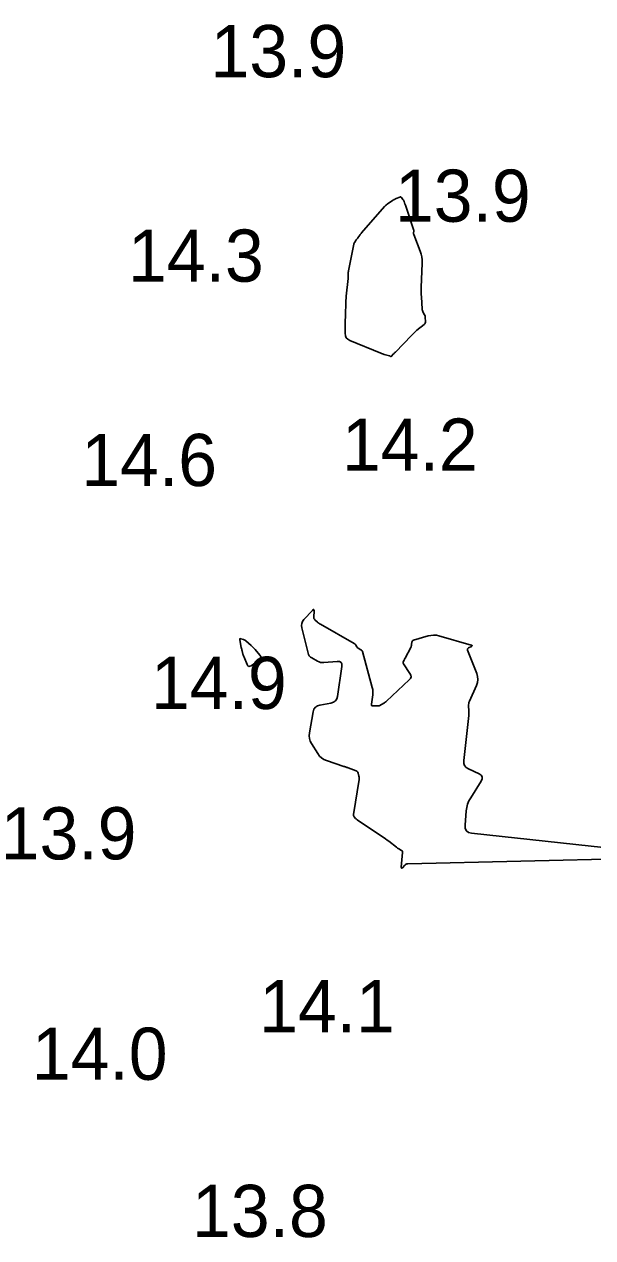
# Model space of a CAD drawing. Extents: x 1023796 to 1112670, y 656573 to 837340.
# Drawn here: x 1101379.4 to 1101433.9, y 688056.4 to 688172.7 of the extents above; entities that cross this region are included whole.
import ezdxf

# ---------------------------------------------------------------- set-up
doc = ezdxf.new("R2010")
doc.units = 0
doc.layers.add('V-CHAN-CONT-15FT', color=7, linetype='Continuous')
doc.layers.add('V-TOPO-SOUN', color=7, linetype='Continuous')

msp = doc.modelspace()

# ---------------------------------------------------------------- linework, layer by layer
at = {"layer": 'V-CHAN-CONT-15FT'}
for points in [[(1101416.83, 688143.12), (1101416.7, 688143), (1101416.57, 688142.88), (1101415.02, 688141.28), (1101414.98, 688141.24), (1101414.93, 688141.19), (1101414.89, 688141.15), (1101414.85, 688141.1), (1101414.62, 688140.85), (1101414.61, 688140.84), (1101414.6, 688140.84), (1101414.58, 688140.84), (1101414.57, 688140.85), (1101414.51, 688140.89), (1101414.5, 688140.9), (1101414.48, 688140.91), (1101414.47, 688140.91), (1101414.45, 688140.92), (1101413.96, 688141.05), (1101413.87, 688141.08), (1101413.79, 688141.11), (1101413.7, 688141.14), (1101413.62, 688141.17), (1101410.67, 688142.38), (1101410.47, 688142.5), (1101410.32, 688142.65), (1101410.24, 688142.84), (1101410.21, 688143.08), (1101410.22, 688144.17), (1101410.22, 688144.38), (1101410.23, 688144.58), (1101410.23, 688144.79), (1101410.24, 688144.99), (1101410.26, 688145.82), (1101410.26, 688146.02), (1101410.28, 688146.23), (1101410.29, 688146.43), (1101410.31, 688146.64), (1101410.48, 688148.31), (1101410.49, 688148.38), (1101410.49, 688148.44), (1101410.5, 688148.5), (1101410.5, 688148.56), (1101410.5, 688148.81), (1101410.5, 688148.88), (1101410.51, 688148.94), (1101410.52, 688149), (1101410.53, 688149.06), (1101411.03, 688151.61), (1101411.04, 688151.66), (1101411.06, 688151.72), (1101411.09, 688151.77), (1101411.12, 688151.82), (1101411.27, 688152.02), (1101411.31, 688152.06), (1101411.34, 688152.11), (1101411.38, 688152.16), (1101411.42, 688152.21), (1101411.61, 688152.48), (1101411.65, 688152.53), (1101411.7, 688152.59), (1101411.74, 688152.65), (1101411.79, 688152.71), (1101413.99, 688155.22), (1101414.07, 688155.31), (1101414.16, 688155.39), (1101414.25, 688155.46), (1101414.35, 688155.53), (1101414.81, 688155.83), (1101414.88, 688155.88), (1101414.95, 688155.91), (1101415.02, 688155.95), (1101415.09, 688155.98), (1101415.44, 688156.13), (1101415.49, 688156.14), (1101415.53, 688156.14), (1101415.57, 688156.12), (1101415.61, 688156.08), (1101415.75, 688155.91), (1101415.78, 688155.87), (1101415.81, 688155.83), (1101415.83, 688155.78), (1101415.85, 688155.74), (1101415.91, 688155.55), (1101415.93, 688155.5), (1101415.94, 688155.45), (1101415.96, 688155.41), (1101415.98, 688155.36), (1101416.77, 688153.02), (1101416.78, 688152.98), (1101416.79, 688152.94), (1101416.79, 688152.9), (1101416.79, 688152.86), (1101416.76, 688152.69), (1101416.76, 688152.65), (1101416.76, 688152.61), (1101416.77, 688152.57), (1101416.78, 688152.53), (1101417.39, 688150.95), (1101417.48, 688150.67), (1101417.55, 688150.39), (1101417.58, 688150.1), (1101417.59, 688149.8), (1101417.51, 688147.46), (1101417.5, 688147.24), (1101417.5, 688147.02), (1101417.51, 688146.8), (1101417.52, 688146.57), (1101417.59, 688145.39), (1101417.6, 688145.31), (1101417.61, 688145.25), (1101417.64, 688145.18), (1101417.67, 688145.12), (1101417.82, 688144.86), (1101417.85, 688144.8), (1101417.87, 688144.73), (1101417.89, 688144.67), (1101417.89, 688144.59), (1101417.91, 688144.22), (1101417.9, 688144.13), (1101417.88, 688144.06), (1101417.84, 688143.99), (1101417.78, 688143.93), (1101417.09, 688143.36), (1101416.96, 688143.24)], [(1101400.97, 688111.16), (1101400.88, 688111.22), (1101400.82, 688111.33), (1101400.52, 688112.03), (1101400.49, 688112.1), (1101400.46, 688112.18), (1101400.43, 688112.26), (1101400.41, 688112.34), (1101400.33, 688112.65), (1101400.31, 688112.73), (1101400.29, 688112.81), (1101400.27, 688112.89), (1101400.25, 688112.97), (1101400.11, 688113.72), (1101400.11, 688113.77), (1101400.12, 688113.81), (1101400.16, 688113.82), (1101400.21, 688113.81), (1101400.47, 688113.73), (1101400.53, 688113.71), (1101400.59, 688113.68), (1101400.65, 688113.65), (1101400.7, 688113.61), (1101401.2, 688113.15), (1101401.3, 688113.06), (1101401.39, 688112.97), (1101401.48, 688112.87), (1101401.57, 688112.77), (1101402.03, 688112.24), (1101402.11, 688112.12), (1101402.13, 688112), (1101402.08, 688111.9), (1101401.98, 688111.8), (1101401.19, 688111.23), (1101401.07, 688111.17)]]:
    msp.add_lwpolyline(points, close=True, dxfattribs=at)
msp.add_lwpolyline([(1101437.88, 688092.76), (1101416.21, 688092.25), (1101416.13, 688092.24), (1101416.05, 688092.22), (1101415.99, 688092.18), (1101415.93, 688092.12), (1101415.7, 688091.87), (1101415.65, 688091.83), (1101415.61, 688091.82), (1101415.6, 688091.85), (1101415.59, 688091.92), (1101415.71, 688093.32), (1101415.71, 688093.39), (1101415.69, 688093.45), (1101415.66, 688093.49), (1101415.6, 688093.53), (1101415.36, 688093.67), (1101415.3, 688093.71), (1101415.24, 688093.75), (1101415.18, 688093.79), (1101415.13, 688093.83), (1101414.38, 688094.41), (1101414.23, 688094.52), (1101414.08, 688094.63), (1101413.94, 688094.74), (1101413.79, 688094.84), (1101411.37, 688096.45), (1101411.33, 688096.48), (1101411.29, 688096.51), (1101411.25, 688096.55), (1101411.21, 688096.59), (1101411.07, 688096.76), (1101411.04, 688096.81), (1101411.02, 688096.85), (1101411.01, 688096.9), (1101411.02, 688096.96), (1101411.54, 688100.31), (1101411.55, 688100.39), (1101411.55, 688100.47), (1101411.54, 688100.55), (1101411.53, 688100.63), (1101411.44, 688100.94), (1101411.42, 688101.02), (1101411.37, 688101.08), (1101411.32, 688101.13), (1101411.25, 688101.16), (1101410.51, 688101.43), (1101410.48, 688101.45), (1101410.44, 688101.46), (1101410.41, 688101.47), (1101410.37, 688101.48), (1101410.23, 688101.53), (1101410.2, 688101.54), (1101410.16, 688101.56), (1101410.13, 688101.57), (1101410.09, 688101.58), (1101408.42, 688102.14), (1101408.17, 688102.24), (1101407.94, 688102.39), (1101407.75, 688102.57), (1101407.58, 688102.8), (1101406.98, 688103.76), (1101406.85, 688104), (1101406.78, 688104.26), (1101406.75, 688104.52), (1101406.78, 688104.8), (1101407.14, 688106.81), (1101407.22, 688107.05), (1101407.35, 688107.24), (1101407.54, 688107.37), (1101407.78, 688107.45), (1101408.85, 688107.64), (1101409.09, 688107.72), (1101409.27, 688107.85), (1101409.4, 688108.04), (1101409.47, 688108.28), (1101409.88, 688111.16), (1101409.88, 688111.39), (1101409.81, 688111.54), (1101409.66, 688111.63), (1101409.43, 688111.64), (1101408.15, 688111.53), (1101407.99, 688111.52), (1101407.84, 688111.54), (1101407.7, 688111.59), (1101407.56, 688111.66), (1101407, 688111.97), (1101406.88, 688112.06), (1101406.77, 688112.17), (1101406.7, 688112.29), (1101406.65, 688112.44), (1101406.05, 688114.84), (1101406.02, 688115.07), (1101406.05, 688115.28), (1101406.13, 688115.47), (1101406.26, 688115.66), (1101407.07, 688116.53), (1101407.15, 688116.6), (1101407.2, 688116.61), (1101407.22, 688116.57), (1101407.23, 688116.47), (1101407.2, 688115.89), (1101407.2, 688115.81), (1101407.22, 688115.74), (1101407.26, 688115.67), (1101407.31, 688115.62), (1101407.56, 688115.39), (1101407.63, 688115.34), (1101407.69, 688115.29), (1101407.76, 688115.24), (1101407.83, 688115.2), (1101411.08, 688113.34), (1101411.12, 688113.31), (1101411.16, 688113.28), (1101411.19, 688113.25), (1101411.22, 688113.2), (1101411.32, 688113.03), (1101411.35, 688112.99), (1101411.38, 688112.95), (1101411.42, 688112.92), (1101411.46, 688112.9), (1101411.72, 688112.76), (1101411.77, 688112.73), (1101411.81, 688112.69), (1101411.84, 688112.64), (1101411.86, 688112.58), (1101412.81, 688109.13), (1101412.85, 688108.96), (1101412.87, 688108.79), (1101412.87, 688108.61), (1101412.85, 688108.44), (1101412.72, 688107.53), (1101412.72, 688107.46), (1101412.74, 688107.42), (1101412.78, 688107.39), (1101412.85, 688107.38), (1101413.25, 688107.38), (1101413.32, 688107.38), (1101413.44, 688107.38), (1101413.47, 688107.38), (1101413.49, 688107.38), (1101413.51, 688107.39), (1101413.53, 688107.4), (1101413.9, 688107.63), (1101413.97, 688107.67), (1101414.03, 688107.72), (1101414.1, 688107.76), (1101414.16, 688107.82), (1101416.35, 688109.87), (1101416.46, 688110.01), (1101416.52, 688110.16), (1101416.5, 688110.32), (1101416.42, 688110.48), (1101415.8, 688111.42), (1101415.78, 688111.46), (1101415.77, 688111.5), (1101415.77, 688111.55), (1101415.78, 688111.59), (1101415.87, 688111.77), (1101415.89, 688111.82), (1101415.91, 688111.86), (1101415.94, 688111.91), (1101415.96, 688111.95), (1101416.49, 688112.96), (1101416.52, 688113.02), (1101416.54, 688113.09), (1101416.56, 688113.15), (1101416.57, 688113.22), (1101416.61, 688113.5), (1101416.63, 688113.56), (1101416.66, 688113.61), (1101416.71, 688113.65), (1101416.77, 688113.67), (1101418.18, 688114.08), (1101418.43, 688114.13), (1101418.69, 688114.15), (1101418.95, 688114.14), (1101419.2, 688114.08), (1101422.3, 688113.2), (1101422.36, 688113.18), (1101422.38, 688113.15), (1101422.37, 688113.12), (1101422.31, 688113.08), (1101422.03, 688112.93), (1101421.97, 688112.89), (1101421.94, 688112.84), (1101421.93, 688112.78), (1101421.94, 688112.71), (1101422.83, 688110.48), (1101422.91, 688110.19), (1101422.94, 688109.9), (1101422.9, 688109.61), (1101422.8, 688109.33), (1101422.12, 688107.82), (1101422.07, 688107.71), (1101422.05, 688107.6), (1101422.03, 688107.49), (1101422.04, 688107.38), (1101422.07, 688106.91), (1101422.07, 688106.8), (1101422.07, 688106.68), (1101422.07, 688106.57), (1101422.06, 688106.45), (1101421.57, 688102.13), (1101421.57, 688101.87), (1101421.65, 688101.65), (1101421.8, 688101.48), (1101422.02, 688101.34), (1101423.04, 688100.87), (1101423.24, 688100.73), (1101423.35, 688100.57), (1101423.35, 688100.38), (1101423.25, 688100.15), (1101422.24, 688098.58), (1101422.07, 688098.28), (1101421.94, 688097.97), (1101421.86, 688097.65), (1101421.81, 688097.31), (1101421.7, 688095.94), (1101421.72, 688095.63), (1101421.83, 688095.4), (1101422.03, 688095.25), (1101422.33, 688095.17), (1101437.92, 688093.48)], dxfattribs=at)

# ---------------------------------------------------------------- texts
at = {"layer": 'V-TOPO-SOUN'}
for s, p in [('13.9 ', (1101397.3, 688167.61)), ('13.9 ', (1101414.98, 688153.76)), ('14.3 ', (1101389.39, 688148.02)), ('14.2 ', (1101409.9, 688129.91)), ('14.6 ', (1101384.91, 688128.44)), ('14.9 ', (1101391.59, 688107.08)), ('13.9 ', (1101377.19, 688092.67)), ('14.1 ', (1101401.96, 688076.11)), ('14.0 ', (1101380.17, 688071.55)), ('13.8 ', (1101395.53, 688056.49))]:
    msp.add_text(s, height=5, dxfattribs=at).set_placement(p)

doc.saveas('drawing.dxf')
